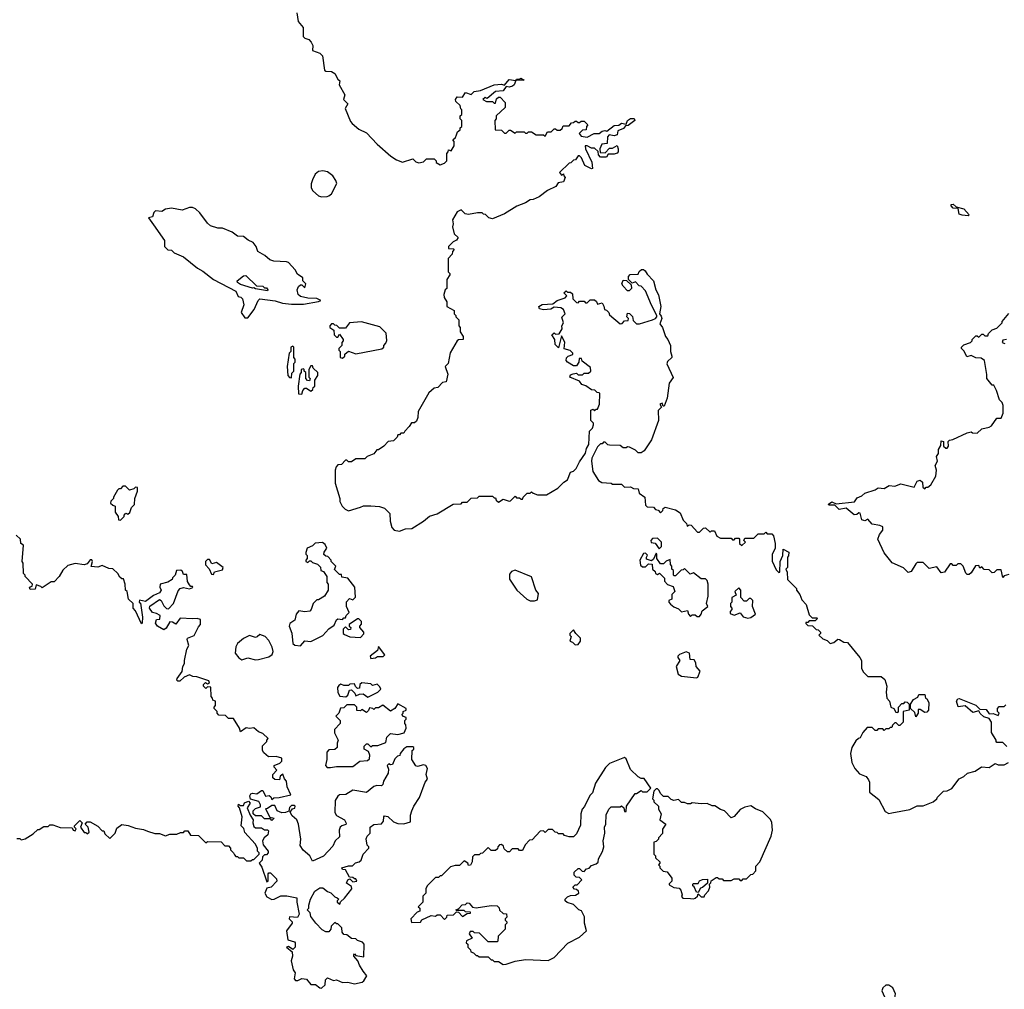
# Model space of a CAD drawing. Extents: x 2494118 to 2687960, y 757339 to 915227.
# Tile 338 of 364: x 2641434 to 2647995, y 891785 to 898246. Entities that reach past the tile are written whole.
import ezdxf

# ---------------------------------------------------------------- set-up
doc = ezdxf.new("R2010")
doc.units = 0

msp = doc.modelspace()

# ---------------------------------------------------------------- linework, layer by layer
at = {"layer": '0CON20XD'}
for points in [[(2643281.7, 898291.7), (2643290, 898235), (2643322.5, 898195), (2643322.5, 898135), (2643333.9, 898123.9), (2643360, 898115), (2643377, 898097), (2643387.5, 898075), (2643385, 898040), (2643435, 898022.5), (2643452.5, 898005), (2643465, 897910), (2643475, 897902.5), (2643511.7, 897901.7), (2643535, 897887.5), (2643555, 897850), (2643568.3, 897838.3), (2643563, 897813), (2643600, 897745), (2643592.5, 897715), (2643620, 897685), (2643602.5, 897655), (2643638.3, 897568.3), (2643650, 897555), (2643695, 897517.5), (2643745, 897492.5), (2643817, 897417), (2643907, 897337), (2643945, 897312.5), (2643985, 897297.5), (2644055, 897320), (2644075, 897300), (2644095, 897292.5), (2644125, 897300), (2644145, 897320), (2644195, 897320), (2644210, 897305), (2644210, 897295), (2644235, 897280), (2644265, 897290), (2644280, 897305), (2644280, 897355), (2644290, 897365), (2644291.7, 897378.3), (2644308.3, 897371.7), (2644330, 897405), (2644330, 897435), (2644320, 897445), (2644338.3, 897461.7), (2644345, 897480), (2644351.7, 897498.3), (2644368.3, 897511.7), (2644370, 897525), (2644380, 897535), (2644380, 897575), (2644370, 897585), (2644370, 897605), (2644380, 897615), (2644380, 897645), (2644373, 897653), (2644370, 897675), (2644341.2, 897701.2), (2644338.8, 897715), (2644348.8, 897731.2), (2644385, 897730), (2644405, 897760), (2644441.7, 897748.3), (2644463, 897767), (2644505, 897774.2), (2644595, 897811.2), (2644645, 897816.2), (2644665, 897810), (2644695, 897846.7), (2644740, 897840), (2644745, 897850), (2644765, 897850), (2644774, 897856), (2644795.8, 897844.2), (2644740, 897840), (2644728.3, 897811.7), (2644717.7, 897802.3), (2644695, 897796), (2644675, 897800), (2644655, 897772.5), (2644605, 897766.7), (2644548.3, 897721.7), (2644535, 897727.5), (2644520, 897715), (2644545, 897700), (2644585, 897700), (2644595, 897690), (2644605, 897690), (2644611.7, 897718.3), (2644625, 897730), (2644635, 897730), (2644670, 897695), (2644668.3, 897661.7), (2644610, 897605), (2644610, 897585), (2644600, 897575), (2644601.7, 897511.7), (2644645, 897510), (2644665, 897490), (2644675, 897490), (2644695, 897510), (2644705, 897510), (2644735, 897490), (2644745, 897500), (2644795, 897500), (2644805, 897490), (2644815, 897490), (2644825, 897500), (2644845, 897500), (2644875, 897480), (2644925, 897480), (2644935, 897470), (2644951.7, 897498.3), (2644975, 897500), (2644995, 897520), (2645005, 897520), (2645015, 897510), (2645035, 897510), (2645048.3, 897521.7), (2645055, 897540), (2645095, 897540), (2645111.7, 897558.3), (2645125, 897560), (2645135, 897570), (2645145, 897570), (2645155, 897560), (2645165, 897560), (2645175, 897570), (2645195, 897570), (2645220, 897545), (2645210, 897535), (2645208.3, 897511.7), (2645185, 897510), (2645161.7, 897488.3), (2645175, 897470), (2645215, 897462.5), (2645263, 897487), (2645295, 897487.5), (2645316.4, 897503.6), (2645333, 897507), (2645347.5, 897502.5), (2645395, 897541.2), (2645427, 897543), (2645445, 897556.2), (2645475, 897550), (2645483.3, 897575), (2645505, 897588.8), (2645528.8, 897588.8), (2645532.5, 897575), (2645488.3, 897541.7), (2645471.7, 897538.3), (2645458.3, 897521.7), (2645420, 897505), (2645415, 897480), (2645395, 897472.5), (2645361.7, 897478.3), (2645350, 897465), (2645348.3, 897421.7), (2645313, 897417), (2645300, 897385), (2645301.7, 897361.7), (2645335, 897360), (2645365, 897390), (2645385, 897390), (2645415, 897407.5), (2645422.5, 897385), (2645422.5, 897365), (2645415, 897357.5), (2645395, 897350), (2645355, 897350), (2645345, 897330), (2645305, 897330), (2645290, 897345), (2645288.3, 897368.3), (2645265, 897390), (2645245, 897390), (2645216, 897406), (2645202.5, 897405), (2645203.8, 897385), (2645246.4, 897296.4), (2645250, 897255), (2645245, 897252.5), (2645200, 897275), (2645177.5, 897325), (2645165, 897340), (2645155, 897340), (2645138.3, 897311.7), (2645125, 897310), (2645107, 897293), (2645095, 897290), (2645031.7, 897228.3), (2645045, 897210), (2645058.3, 897218.3), (2645060, 897205), (2645070, 897195), (2645057.5, 897165), (2645021.7, 897158.3), (2645007.5, 897135), (2644951.7, 897108.3), (2644895, 897066.7), (2644855, 897048.8), (2644835, 897046.7), (2644805, 897026.2), (2644746.4, 897003.6), (2644665, 896953.3), (2644585, 896920), (2644560, 896925), (2644538.3, 896948.3), (2644525, 896950), (2644515, 896960), (2644485, 896960), (2644425, 896947.5), (2644403.3, 896953.3), (2644375, 896980), (2644350, 896965), (2644318.3, 896911.7), (2644322.5, 896885), (2644317.5, 896865), (2644328.3, 896818.3), (2644356.7, 896795), (2644345, 896777.5), (2644323.6, 896766.4), (2644292.5, 896735), (2644291.7, 896721.7), (2644325, 896720), (2644330, 896715), (2644318.3, 896701.7), (2644317, 896683), (2644290, 896655), (2644290, 896565), (2644300, 896555), (2644300, 896545), (2644280, 896515), (2644280, 896455), (2644270, 896445), (2644260, 896415), (2644262.5, 896395), (2644280, 896365), (2644280, 896335), (2644328.3, 896308.3), (2644330, 896285), (2644340, 896275), (2644340, 896265), (2644360, 896245), (2644360, 896205), (2644370, 896195), (2644370, 896165), (2644390, 896135), (2644390, 896115), (2644358.3, 896111.7), (2644350, 896105), (2644303, 896027), (2644290, 895955), (2644270, 895935), (2644287.5, 895885), (2644277, 895833), (2644251.7, 895828.3), (2644220, 895795), (2644195, 895790), (2644160.7, 895759.3), (2644090, 895635), (2644087.5, 895595), (2644078.3, 895571.7), (2644065, 895560), (2644045, 895560), (2644030, 895535), (2644000, 895505), (2643995, 895490), (2643975, 895490), (2643965, 895480), (2643955, 895480), (2643950, 895465), (2643925, 895440), (2643890, 895435), (2643860, 895405), (2643825, 895380), (2643815, 895380), (2643795, 895352.5), (2643750, 895335), (2643735, 895320), (2643675, 895320), (2643645, 895300), (2643625, 895300), (2643615, 895310), (2643605, 895310), (2643578.3, 895281.7), (2643555, 895280), (2643543, 895267), (2643537.5, 895245), (2643537, 895157), (2643566.7, 895055), (2643567.5, 895035), (2643582.5, 895005), (2643603.9, 894983.9), (2643625, 894973.3), (2643705, 894997.5), (2643725, 895006.7), (2643775, 895007.5), (2643831.7, 895001.7), (2643865, 894990), (2643900, 894955), (2643902.5, 894905), (2643913, 894863), (2643930, 894845), (2643965, 894836.7), (2644005, 894853.3), (2644047.5, 894855), (2644125.8, 894904.2), (2644165, 894936.7), (2644215, 894952.5), (2644323, 895017), (2644375, 895020), (2644385, 895030), (2644415, 895030), (2644443, 895057), (2644485, 895060), (2644495, 895070), (2644585, 895070), (2644595, 895060), (2644605, 895060), (2644610, 895045), (2644625, 895030), (2644655, 895050), (2644695, 895037.5), (2644705, 895040), (2644735, 895070), (2644745, 895060), (2644765, 895060), (2644775, 895050), (2644785, 895050), (2644790, 895065), (2644815, 895090), (2644835, 895090), (2644845, 895100), (2644855, 895090), (2644885, 895080), (2644945, 895080), (2645020, 895125), (2645060, 895165), (2645085, 895180), (2645105, 895230), (2645125, 895237.5), (2645142.5, 895255), (2645165, 895300), (2645205, 895357.5), (2645211.3, 895388.7), (2645226.2, 895415), (2645230, 895505), (2645250, 895525), (2645257, 895547), (2645257, 895557), (2645240, 895575), (2645240, 895645), (2645255, 895650), (2645265, 895640), (2645275, 895650), (2645285, 895650), (2645297.5, 895685), (2645300, 895755), (2645295, 895760), (2645281.7, 895761.7), (2645267, 895777), (2645245, 895780), (2645207, 895807), (2645180, 895815), (2645165, 895837.5), (2645100, 895865), (2645105, 895880), (2645123, 895887), (2645145, 895890), (2645155, 895880), (2645185, 895880), (2645195, 895890), (2645225, 895890), (2645240, 895905), (2645238.3, 895928.3), (2645181.7, 895971.7), (2645178.3, 895988.3), (2645161.7, 895988.3)], [(2643445, 897066.7), (2643483, 897067), (2643495, 897072.5), (2643512.5, 897085), (2643547.5, 897155), (2643540, 897175), (2643520, 897205), (2643485, 897233.3), (2643455, 897240), (2643426.1, 897233.9), (2643403.9, 897216.1), (2643385, 897180), (2643377, 897153), (2643377.5, 897125), (2643387.5, 897105), (2643425, 897073.3), (2643445, 897066.7)], [(2642955, 896260), (2642997.5, 896315), (2643022.5, 896375), (2643035, 896386), (2643136.4, 896373.6), (2643185, 896356.7), (2643245, 896350), (2643325, 896351.2), (2643425, 896367.5), (2643440, 896375), (2643415, 896388.8), (2643355, 896391.2), (2643305, 896402.5), (2643290, 896415), (2643282.5, 896445), (2643291.7, 896468.3), (2643305, 896480), (2643315, 896480), (2643335, 896460), (2643340, 896485), (2643320, 896505), (2643320, 896525), (2643285, 896550), (2643269.3, 896579.3), (2643225, 896627.5), (2643213, 896633), (2643127, 896637), (2643100, 896645), (2643067.5, 896675), (2643020.7, 896700.7), (2643010, 896735), (2642990.7, 896760.7), (2642956.4, 896776.4), (2642925, 896802.5), (2642885, 896803.3), (2642850.7, 896830.7), (2642785, 896857.5), (2642755, 896856.7), (2642705, 896873.3), (2642685, 896890), (2642635, 896960), (2642605.8, 896985.8), (2642585, 896994), (2642565, 896994), (2642517.5, 896977.5), (2642445, 896990), (2642405, 896982.5), (2642381.7, 896968.3), (2642338.3, 896971.7), (2642328.3, 896961.7), (2642318.3, 896931.7), (2642292.5, 896925), (2642325, 896880), (2642400, 896775), (2642400, 896735), (2642421.7, 896711.7), (2642445, 896710), (2642463, 896693), (2642525, 896666), (2642619.4, 896589.4), (2642655, 896570), (2642725, 896515.8), (2642875, 896436.7), (2642890.7, 896400.7), (2642907, 896397), (2642920, 896385), (2642927.5, 896345), (2642910, 896295), (2642935, 896260), (2642955, 896260)], [(2647755, 896940), (2647715, 896942.5), (2647695, 896950), (2647688.3, 896988.3), (2647655, 896990), (2647640, 897005), (2647640, 897015), (2647655, 897017.5), (2647675, 897000), (2647726.1, 896986.1), (2647760, 896945), (2647755, 896940)], [(2645161.7, 895988.3), (2645160, 895965), (2645145, 895940), (2645125, 895940), (2645083.6, 895963.6), (2645076.7, 895975), (2645077.5, 895992.5), (2645090, 896005), (2645120, 896015), (2645120, 896025), (2645101.7, 896041.7), (2645061.7, 896051.7), (2645066.2, 896096.2), (2645045, 896140), (2645025, 896060), (2645001.7, 896081.7), (2645000, 896115), (2644980, 896145), (2644995, 896160), (2645005, 896150), (2645028.3, 896151.7), (2645050, 896185), (2645047.5, 896205), (2645057.5, 896225), (2645047, 896263), (2645070, 896285), (2645057.5, 896315), (2645040, 896325), (2644995, 896330), (2644973.3, 896316.7), (2644925, 896312), (2644898.8, 896318.8), (2644893.3, 896335), (2644915, 896349.2), (2644987, 896353), (2645016, 896374), (2645068.3, 896391.7), (2645080, 896405), (2645060, 896425), (2645075, 896440), (2645085, 896430), (2645105, 896430), (2645118.3, 896418.3), (2645120, 896385), (2645145, 896362.5), (2645155, 896360), (2645165, 896370), (2645195, 896370), (2645205, 896360), (2645215, 896360), (2645235, 896380), (2645265, 896380), (2645278.3, 896368.3), (2645285, 896350), (2645315, 896360), (2645327, 896337), (2645330, 896315), (2645345, 896310), (2645360, 896295), (2645365, 896280), (2645435, 896220), (2645448.3, 896221.7), (2645465, 896240), (2645488.3, 896241.7), (2645490, 896255), (2645480, 896265), (2645485, 896290), (2645498.3, 896288.3), (2645518.3, 896268.3), (2645521.7, 896241.7), (2645545, 896220), (2645565, 896220), (2645650, 896245), (2645670, 896255), (2645680, 896265), (2645680, 896275), (2645644.1, 896344.1), (2645605, 896440), (2645575, 896470), (2645561.7, 896471.7), (2645538.3, 896498.3), (2645515, 896490), (2645490, 896515), (2645490, 896535), (2645501.7, 896548.3), (2645555, 896550), (2645561.7, 896568.3), (2645578.3, 896581.7), (2645591.7, 896581.7), (2645603, 896573), (2645615, 896550), (2645657, 896507), (2645672.5, 896445), (2645691.7, 896411.7), (2645706.7, 896335), (2645697.5, 896285), (2645709.5, 896269.5), (2645712, 896255), (2645700.5, 896220.5), (2645717.5, 896195), (2645736.7, 896135), (2645753.3, 896115), (2645771.2, 896075), (2645770, 896035), (2645780, 896005), (2645780, 895995), (2645751.7, 895968.3), (2645747, 895953), (2645789.3, 895860.7), (2645762.5, 895825), (2645747.5, 895725), (2645728.3, 895671.7), (2645721.7, 895671.7), (2645715, 895690), (2645700, 895685), (2645710, 895665), (2645688.3, 895641.7), (2645690, 895575), (2645643.6, 895446.4), (2645596.4, 895373.6), (2645575, 895360), (2645555, 895360), (2645538.3, 895378.3), (2645497, 895397), (2645485, 895400), (2645475, 895392.5), (2645455, 895392.5), (2645435, 895407.5), (2645365, 895410), (2645353, 895413), (2645335, 895430), (2645325, 895430), (2645315, 895420), (2645305, 895420), (2645285, 895400), (2645246.7, 895325), (2645243.8, 895305), (2645252.5, 895235), (2645290, 895175), (2645313, 895163), (2645375, 895157.5), (2645385, 895150), (2645445, 895150), (2645465, 895130), (2645505, 895132.5), (2645525, 895122.5), (2645555, 895120), (2645561.7, 895091.7), (2645600, 895065), (2645605, 895010), (2645615, 895000), (2645658.3, 894998.3), (2645671.7, 894981.7), (2645688.3, 894978.3), (2645705, 894960), (2645720, 894975), (2645721.7, 894988.3), (2645735, 894997.5), (2645805, 894980), (2645835, 894960), (2645855, 894910), (2645878.3, 894888.3), (2645881.7, 894871.7), (2645895, 894880), (2645908.3, 894878.3), (2645951.7, 894831.7), (2645965, 894830), (2645991.7, 894858.3), (2646005, 894860), (2646035, 894830), (2646045, 894840), (2646065, 894840), (2646080, 894805), (2646105, 894790), (2646175, 894790), (2646185, 894780), (2646195, 894780), (2646205, 894790), (2646225, 894790), (2646230, 894785), (2646230, 894755), (2646245, 894742.5), (2646270, 894765), (2646260, 894775), (2646265, 894790), (2646325, 894790), (2646355, 894820), (2646395, 894820), (2646405, 894830), (2646415, 894820), (2646445, 894820), (2646457, 894807), (2646467.5, 894755), (2646467.5, 894725), (2646448.3, 894681.7), (2646448.3, 894638.3), (2646475, 894580), (2646491.7, 894561.7), (2646500, 894565), (2646502.5, 894635), (2646520, 894675), (2646521.7, 894718.3), (2646558.3, 894698.3), (2646557, 894673), (2646550, 894665), (2646550, 894595), (2646540, 894585), (2646547.5, 894565), (2646550, 894515), (2646610, 894455), (2646610, 894445), (2646632.5, 894415), (2646645, 894380), (2646675, 894350), (2646695, 894280), (2646715, 894260), (2646745, 894260), (2646750, 894255), (2646735, 894240), (2646695, 894240), (2646685, 894230), (2646671.7, 894228.3), (2646671.7, 894221.7), (2646685, 894210), (2646717, 894207), (2646741.7, 894181.7), (2646755, 894180), (2646770, 894165), (2646770, 894155), (2646760, 894145), (2646785, 894120), (2646815, 894110), (2646835, 894090), (2646860, 894095), (2646885, 894117.5), (2646896.7, 894116.7), (2646925, 894097.5), (2646950, 894095), (2647032.5, 893995), (2647042.5, 893975), (2647042.5, 893925), (2647055, 893900), (2647085, 893870), (2647175, 893870), (2647198.3, 893848.3), (2647212.5, 893805), (2647207.5, 893765), (2647212.5, 893725), (2647230, 893705), (2647240, 893665), (2647260, 893655), (2647271.7, 893631.7), (2647285, 893630), (2647290, 893635), (2647290, 893665), (2647311.7, 893688.3), (2647325, 893690), (2647335, 893700), (2647348.3, 893698.3), (2647360, 893685), (2647360, 893645), (2647320, 893635), (2647320, 893565), (2647298.3, 893541.7), (2647291.7, 893541.7), (2647275, 893560), (2647265, 893560), (2647250, 893545), (2647245, 893530), (2647235, 893530), (2647225, 893520), (2647205, 893520), (2647195, 893510), (2647185, 893520), (2647155, 893520), (2647145, 893510), (2647135, 893510), (2647115, 893530), (2647081.7, 893528.3), (2647052.5, 893495), (2647035, 893460), (2647023, 893457), (2647005, 893440), (2646980, 893395), (2646970, 893355), (2646980, 893295), (2647000, 893255), (2647031.2, 893221.2), (2647075, 893202.5), (2647090.7, 893180.7), (2647096.7, 893165), (2647097.7, 893097.7), (2647159.1, 893049.1), (2647200.5, 892970.5), (2647225, 892956.7), (2647245, 892961.2)], [(2643085, 896440), (2643005, 896453.3), (2642995, 896460), (2642985, 896457.5), (2642905, 896481.2), (2642886.7, 896495), (2642883, 896507), (2642925, 896540), (2642941.7, 896541.7), (2643011.7, 896471.7), (2643055, 896470), (2643065, 896460), (2643078.3, 896458.3), (2643087, 896447), (2643085, 896440)], [(2645495, 896440), (2645485, 896440), (2645455, 896470), (2645447.5, 896485), (2645455, 896510), (2645478.3, 896508.3), (2645508.3, 896478.3), (2645510, 896455), (2645495, 896440)], [(2648025, 894550), (2647995, 894540), (2647985, 894530), (2647975, 894580), (2647945, 894580), (2647928.3, 894561.7), (2647915, 894560), (2647895, 894580), (2647861.7, 894581.7), (2647845, 894600), (2647831.7, 894591.7), (2647825, 894610), (2647803.6, 894606.4), (2647775, 894560), (2647761.7, 894548.3), (2647748.3, 894548.3), (2647738.3, 894558.3), (2647720, 894605), (2647705, 894620), (2647685, 894620), (2647675, 894610), (2647655, 894610), (2647645, 894620), (2647635, 894620), (2647596.4, 894563.6), (2647575, 894560), (2647545, 894600), (2647495, 894590), (2647455, 894630), (2647415, 894630), (2647405, 894620), (2647375, 894570), (2647355, 894562.5), (2647323.6, 894593.6), (2647247, 894627), (2647193.9, 894693.9), (2647152.5, 894785), (2647162.5, 894815), (2647186.7, 894845), (2647186.4, 894866.4), (2647166.4, 894876.4), (2647115, 894883.3), (2647085, 894917.5), (2647065, 894907.5), (2647045, 894912.5), (2647035, 894957.5), (2647025, 894960), (2647011.7, 894948.3), (2646995, 894947.5), (2646941.7, 894991.7), (2646895, 894982.5), (2646865, 895010), (2646825, 895010), (2646822.5, 895017.5), (2646845, 895032.5), (2646875, 895020), (2646997, 895033), (2647015, 895060), (2647045, 895072.5), (2647065, 895090), (2647135, 895112.5), (2647155, 895127.5), (2647195, 895122.5), (2647228.3, 895141.7), (2647265, 895137.5), (2647305, 895153.3), (2647395, 895130), (2647415, 895170), (2647435, 895177.5), (2647450, 895165), (2647451.7, 895131.7), (2647465, 895120), (2647475, 895130), (2647485, 895130), (2647505, 895147.5), (2647538.8, 895205), (2647543.9, 895243.9), (2647533.3, 895275), (2647550, 895305), (2647542.5, 895335), (2647557.5, 895355), (2647557, 895383), (2647571.7, 895408.3), (2647575, 895440), (2647590, 895435), (2647590, 895405), (2647605, 895390), (2647615, 895390), (2647622.5, 895405), (2647620, 895435), (2647630, 895445), (2647651.7, 895448.3), (2647747, 895493), (2647775, 895500), (2647783, 895493), (2647815, 895490), (2647845, 895520), (2647895, 895530), (2647909.3, 895540.7), (2647945, 895590), (2647975, 895590), (2647987.5, 895625), (2647987.5, 895675), (2647980, 895695), (2647963, 895713), (2647943.3, 895775), (2647925, 895810), (2647915, 895810), (2647877.5, 895855), (2647879.3, 895880.7), (2647862.5, 895975), (2647841.7, 895991.7), (2647805, 895992.5), (2647775, 896007.5), (2647745, 896000), (2647727, 896037), (2647710, 896055), (2647710, 896065), (2647725, 896080), (2647770, 896095), (2647780, 896105), (2647780, 896115), (2647805, 896140), (2647815, 896140), (2647825, 896130), (2647845, 896150), (2647855, 896150), (2647865, 896140), (2647885, 896140), (2647890, 896155), (2647915, 896180), (2647945, 896190), (2647980, 896225), (2647980, 896235), (2648025, 896287.5)], [(2643585, 895990), (2643600, 896005), (2643601.7, 896018.3), (2643625, 896037.5), (2643675, 896020), (2643847, 896053), (2643860, 896065), (2643860, 896075), (2643875, 896090), (2643881.7, 896108.3), (2643877, 896157), (2643835, 896200), (2643711.7, 896231.7), (2643633, 896227), (2643605, 896190), (2643565, 896190), (2643548.3, 896208.3), (2643535, 896210), (2643525, 896220), (2643511.7, 896218.3), (2643500, 896205), (2643500, 896195), (2643528.3, 896178.3), (2643530, 896145), (2643545, 896130), (2643555, 896130), (2643565, 896150), (2643590, 896115), (2643590, 896105), (2643580, 896095), (2643580, 896075), (2643560, 896055), (2643560, 896045), (2643570, 896035), (2643570, 895995), (2643585, 895990)], [(2643245, 895860), (2643248.3, 895891.7), (2643260, 895905), (2643260, 895955), (2643270, 895965), (2643270, 895985), (2643260, 895995), (2643260, 896065), (2643255, 896070), (2643240, 896065), (2643240, 896035), (2643230, 896025), (2643217.5, 895935), (2643220, 895875), (2643231.7, 895861.7), (2643245, 895860)], [(2648010, 896115), (2647985, 896110), (2647980, 896095), (2647998.3, 896088.3)], [(2643315, 895750), (2643320, 895775), (2643335, 895790), (2643345, 895790), (2643375, 895770), (2643388.3, 895781.7), (2643390, 895795), (2643400, 895805), (2643400, 895845), (2643420, 895875), (2643420, 895895), (2643390, 895925), (2643385, 895940), (2643375, 895940), (2643360, 895915), (2643360, 895865), (2643370, 895855), (2643365, 895840), (2643351.7, 895841.7), (2643340, 895855), (2643340, 895895), (2643330, 895905), (2643330, 895915), (2643325, 895920), (2643310, 895915), (2643310, 895895), (2643300, 895885), (2643290, 895805), (2643293, 895753), (2643315, 895750)], [(2642105, 894910), (2642130, 894935), (2642130, 894945), (2642141.7, 894958.3), (2642155, 894950), (2642168.3, 894961.7), (2642180, 894995), (2642200, 895015), (2642202.5, 895055), (2642220, 895105), (2642218.3, 895128.3), (2642205, 895130), (2642195, 895120), (2642165, 895110), (2642138.3, 895138.3), (2642121.7, 895138.3), (2642105, 895120), (2642095, 895120), (2642085, 895110), (2642060, 895065), (2642060, 895055), (2642041.7, 895038.3), (2642040, 895025), (2642055, 895010), (2642070, 895005), (2642070, 894965), (2642090, 894935), (2642093, 894913), (2642105, 894910)], [(2643445, 891792.5), (2643470, 891815), (2643473, 891847), (2643485, 891860), (2643525, 891842.5), (2643545, 891847.5), (2643585, 891830), (2643621.7, 891831.7), (2643665, 891820), (2643717, 891833), (2643728.3, 891841.7), (2643747.5, 891875), (2643722.5, 891905), (2643697.5, 891945), (2643687.5, 891975), (2643660, 892005), (2643660, 892015), (2643665, 892020), (2643675, 892010), (2643728.3, 892001.7), (2643730, 892085), (2643718.3, 892098.3), (2643685, 892110), (2643675, 892120), (2643645, 892122.5), (2643615, 892146.7), (2643595, 892150), (2643582.5, 892165), (2643580, 892195), (2643555, 892220), (2643545, 892220), (2643535, 892230), (2643510, 892205), (2643507.5, 892185), (2643495, 892167.5), (2643475, 892167.5), (2643450.7, 892180.7), (2643406.7, 892225), (2643375, 892270), (2643370, 892295), (2643350, 892315), (2643360, 892325), (2643360, 892345), (2643372.5, 892385), (2643401.7, 892438.3), (2643435, 892460), (2643455, 892460), (2643485, 892437.5), (2643508.3, 892428.3), (2643535, 892400), (2643550, 892395), (2643560, 892385), (2643550, 892375), (2643550, 892365), (2643568.3, 892351.7), (2643571.7, 892368.3), (2643598.3, 892391.7), (2643647.5, 892455), (2643645, 892470), (2643613, 892493), (2643620, 892515), (2643635, 892520), (2643655, 892500), (2643680, 892505), (2643675, 892520), (2643665, 892520), (2643655, 892530), (2643631.7, 892531.7), (2643605, 892580), (2643585, 892582.5), (2643580, 892595), (2643625, 892607.5), (2643651.7, 892608.3), (2643671.7, 892628.3), (2643697, 892633), (2643710, 892645), (2643722.5, 892685), (2643760, 892725), (2643760, 892735), (2643750, 892745), (2643743.3, 892786.7), (2643750, 892805), (2643770, 892825), (2643770, 892865), (2643795, 892882.5), (2643845, 892887.5), (2643857.5, 892905), (2643860, 892935), (2643865, 892940), (2643886.7, 892936.7), (2643925, 892900), (2643955, 892890), (2643995, 892887.5), (2644038.3, 892901.7), (2644037.5, 892945), (2644047.5, 892975), (2644060, 893005), (2644097.7, 893062.3), (2644136.7, 893165), (2644152.5, 893185), (2644143.8, 893215), (2644152.5, 893255), (2644140, 893275), (2644125, 893280), (2644085, 893270), (2644073.6, 893273.6), (2644047.5, 893315), (2644050, 893375), (2644060, 893385), (2644060, 893395), (2644055, 893400), (2644015, 893400), (2643993.6, 893386.4), (2643970, 893355), (2643968.3, 893341.7), (2643951.7, 893338.3), (2643935, 893320), (2643918.3, 893281.7), (2643905, 893280), (2643895, 893287.5), (2643883, 893277), (2643891.7, 893251.7), (2643890, 893225), (2643858.3, 893171.7), (2643855, 893150), (2643845, 893140), (2643815, 893142.5), (2643795, 893136.7), (2643745, 893096.7), (2643655, 893112.5), (2643607.3, 893082.7), (2643565, 893080), (2643555, 893072.5), (2643537, 893043), (2643533.6, 892963.6), (2643545, 892942.5), (2643597.5, 892915), (2643609.3, 892890.7), (2643606.7, 892883.3), (2643580, 892875), (2643570, 892865), (2643563.3, 892845), (2643565, 892800), (2643537.5, 892775), (2643520.5, 892739.5), (2643457.7, 892672.3), (2643385, 892637.5), (2643366.7, 892675), (2643322.3, 892712.3), (2643303.6, 892743.6), (2643306.7, 892785), (2643291.2, 892885), (2643280, 892915), (2643250.7, 892940.7), (2643237.5, 892965), (2643251.7, 892988.3), (2643268.3, 892991.7), (2643270, 893005), (2643265, 893010), (2643245, 893010), (2643233, 892997), (2643228.3, 892971.7), (2643205, 892963.3), (2643181.7, 892961.7), (2643150, 892975), (2643135, 893010), (2643115, 893010), (2643085, 892990), (2643071.7, 892988.3), (2643101.7, 892931.7), (2643130, 892925), (2643115, 892910), (2643105, 892920), (2643065, 892920), (2643045, 892940), (2643005, 892940), (2642990, 892955), (2642990, 892975), (2643005, 892990), (2643038.3, 893001.7), (2643040, 893015), (2643026.7, 893036.7), (2642971.7, 893051.7), (2642967.5, 893075), (2642975, 893087.5), (2642985, 893092.5), (2643015, 893087.5), (2643045, 893110), (2643055, 893110), (2643071.7, 893071.7), (2643097, 893077), (2643108.3, 893068.3), (2643115, 893050), (2643128.3, 893061.7), (2643163, 893063), (2643240, 893080), (2643217.5, 893135), (2643211.7, 893171.7), (2643198.3, 893188.3), (2643188.3, 893218.3), (2643170, 893205), (2643165, 893180), (2643135, 893182.5), (2643120, 893195), (2643120, 893215), (2643147.5, 893245), (2643130, 893265), (2643130, 893275), (2643168.3, 893291.7), (2643180, 893305), (2643180, 893325), (2643143, 893337), (2643093, 893333), (2643060.7, 893360.7), (2643052.5, 893375), (2643053, 893407), (2643080, 893435), (2643080, 893445), (2643090, 893455), (2643055, 893490), (2643025, 893500), (2642995, 893527.5), (2642965, 893522.5), (2642943, 893527), (2642905, 893500), (2642900, 893525), (2642858.3, 893588.3), (2642825, 893590), (2642805, 893610), (2642761.7, 893611.7), (2642750, 893625), (2642750, 893635), (2642730, 893655), (2642730, 893665), (2642740, 893675), (2642740, 893705), (2642721.7, 893711.7), (2642720, 893725), (2642710, 893735), (2642708.3, 893798.3), (2642685, 893800), (2642675, 893790), (2642660, 893805), (2642660, 893815), (2642671.7, 893828.3), (2642685, 893820), (2642700, 893825), (2642695, 893840), (2642615, 893866.7), (2642588.3, 893868.3), (2642565, 893880), (2642530, 893865), (2642501.7, 893838.3), (2642488.3, 893838.3), (2642482.5, 893845), (2642483.3, 893855), (2642517.7, 893902.3), (2642521.4, 893935), (2642532.9, 893955), (2642531.4, 893975), (2642548.3, 894051.7), (2642561.2, 894075), (2642550, 894115), (2642552.5, 894125), (2642598, 894142), (2642625, 894200), (2642640, 894215), (2642638.3, 894248.3), (2642616.7, 894256.7), (2642585, 894252.5), (2642503, 894257), (2642475, 894217.5), (2642451.7, 894231.7), (2642435, 894232.5), (2642409.3, 894190.7), (2642395, 894180), (2642353.6, 894203.6), (2642340, 894225), (2642345, 894250), (2642368.3, 894251.7), (2642370, 894275), (2642345, 894290), (2642320, 894295), (2642300, 894325), (2642301.7, 894338.3), (2642365, 894382.5), (2642377.5, 894375), (2642395, 894340), (2642411.7, 894321.7), (2642425, 894320), (2642460, 894355), (2642490.5, 894439.5), (2642503.6, 894456.4), (2642525, 894462.5), (2642565, 894452.5), (2642588.3, 894461.7), (2642585, 894470), (2642575, 894470), (2642565, 894480), (2642553, 894503), (2642548.3, 894548.3), (2642525, 894550), (2642518.3, 894568.3), (2642507.5, 894577.5), (2642480, 894575), (2642470, 894545), (2642453, 894527), (2642450, 894515), (2642421.7, 894498.3), (2642370, 894485), (2642367.5, 894465), (2642376.7, 894445), (2642365, 894427.5), (2642325, 894410), (2642271.7, 894368.3), (2642233, 894377), (2642230, 894365), (2642238.3, 894358.3), (2642252.5, 894265), (2642250, 894225), (2642245, 894220), (2642207, 894307), (2642190, 894325), (2642190, 894355), (2642160, 894385), (2642150, 894435), (2642140, 894445), (2642137.5, 894485), (2642125, 894520), (2642115, 894520), (2642100.7, 894530.7), (2642087.5, 894555), (2642055, 894587.5), (2642028.3, 894588.3), (2641985, 894610), (2641955, 894597.5), (2641911.7, 894601.7), (2641920, 894635), (2641915, 894647.5), (2641905, 894647.5), (2641885, 894620), (2641865, 894612.5), (2641805, 894622.5), (2641755, 894610), (2641721.7, 894578.3), (2641697.5, 894535), (2641665, 894500), (2641645, 894500), (2641585, 894460), (2641575, 894470), (2641545, 894480), (2641538.3, 894451.7), (2641505, 894450), (2641500, 894465), (2641518.3, 894471.7), (2641520, 894485), (2641470, 894535), (2641470, 894545), (2641460, 894555), (2641457.5, 894625), (2641450, 894635), (2641460, 894745), (2641442.5, 894755), (2641440, 894785), (2641411.7, 894811.7)], [(2643305, 894072.5), (2643335, 894107.5), (2643375, 894102.5), (2643455, 894142.5), (2643495, 894187.5), (2643529.3, 894210.7), (2643545, 894247.5), (2643555, 894252.5), (2643585, 894250), (2643595, 894260), (2643605, 894260), (2643610, 894275), (2643630, 894295), (2643612.5, 894335), (2643613, 894367), (2643631.7, 894388.3), (2643655, 894380), (2643671.7, 894398.3), (2643667.5, 894465), (2643620, 894525), (2643581.7, 894531.7), (2643578.3, 894548.3), (2643565, 894550), (2643531.7, 894581.7), (2643540, 894605), (2643510, 894635), (2643510, 894645), (2643488.3, 894668.3), (2643475, 894670), (2643461.7, 894681.7), (2643463, 894697), (2643480, 894725), (2643469.3, 894749.3), (2643451.7, 894761.7), (2643403, 894757), (2643385, 894740), (2643350, 894725), (2643340, 894695), (2643340, 894685), (2643350, 894675), (2643350, 894655), (2643340, 894645), (2643340, 894635), (2643355, 894630), (2643365, 894640), (2643375, 894640), (2643385, 894630), (2643418.3, 894618.3), (2643438.3, 894598.3), (2643440, 894575), (2643458.3, 894568.3), (2643480, 894535), (2643480, 894495), (2643490, 894485), (2643490, 894445), (2643466.4, 894403.6), (2643425, 894380), (2643415, 894380), (2643390, 894355), (2643377.5, 894315), (2643367.5, 894305), (2643335, 894300), (2643294.3, 894305.7), (2643276.2, 894285), (2643266.7, 894245), (2643235, 894222.5), (2643230, 894205), (2643248.3, 894158.3), (2643255, 894090), (2643268.3, 894078.3), (2643305, 894072.5)], [(2645695, 894720), (2645710, 894735), (2645710, 894765), (2645685, 894790), (2645651.7, 894788.3), (2645640, 894775), (2645641.7, 894761.7), (2645668.3, 894758.3), (2645695, 894720)], [(2645948.3, 894268.3), (2645965, 894270), (2645975.9, 894284.1), (2645982.3, 894307.7), (2646020, 894335), (2646010, 894355), (2646022.5, 894405), (2646022.5, 894485), (2646015, 894510), (2646005, 894520), (2645975, 894520), (2645925, 894560), (2645901.7, 894551.7), (2645865, 894590), (2645855, 894580), (2645841.7, 894578.3), (2645805, 894540), (2645795, 894540), (2645790, 894545), (2645790, 894575), (2645780, 894585), (2645780, 894605), (2645770, 894615), (2645768.3, 894648.3), (2645741.7, 894638.3), (2645725, 894620), (2645705, 894620), (2645680, 894655), (2645680, 894685), (2645675, 894690), (2645658.3, 894651.7), (2645645, 894640), (2645611.7, 894651.7), (2645610, 894665), (2645618.3, 894678.3), (2645605, 894690), (2645591.7, 894688.3), (2645567.5, 894645), (2645571.7, 894611.7), (2645585, 894600), (2645605, 894600), (2645625, 894620), (2645648.3, 894618.3), (2645650, 894585), (2645668.3, 894568.3), (2645670, 894555), (2645685, 894550), (2645698.3, 894558.3), (2645730, 894525), (2645730, 894505), (2645751.7, 894481.7), (2645788.3, 894468.3), (2645800, 894435), (2645780, 894415), (2645780, 894385), (2645760, 894375), (2645760, 894365), (2645771.7, 894351.7), (2645793, 894333), (2645825, 894320), (2645845, 894300), (2645885, 894310), (2645890, 894285), (2645905, 894270), (2645915, 894280), (2645935, 894280), (2645948.3, 894268.3)], [(2642725, 894550), (2642733, 894567), (2642785, 894580), (2642790, 894595), (2642745, 894630), (2642715, 894620), (2642698.3, 894648.3), (2642685, 894650), (2642672.5, 894635), (2642673, 894613), (2642697, 894587), (2642711.7, 894551.7), (2642725, 894550)], [(2644865, 894372.5), (2644885, 894380), (2644891.7, 894421.7), (2644873.3, 894445), (2644845, 894532.5), (2644735, 894576.7), (2644710.7, 894569.3), (2644698.3, 894551.7), (2644698.3, 894518.3), (2644747.5, 894445), (2644812.5, 894385), (2644835, 894372.5), (2644865, 894372.5)], [(2646285, 894257.5), (2646305, 894263.3), (2646336.7, 894285), (2646317.5, 894335), (2646320, 894375), (2646305, 894390), (2646295, 894390), (2646278.3, 894371.7), (2646261.7, 894371.7), (2646240, 894395), (2646240, 894445), (2646225, 894460), (2646200, 894435), (2646208.3, 894411.7), (2646180, 894395), (2646180, 894365), (2646170, 894355), (2646170, 894335), (2646180, 894325), (2646180, 894315), (2646168.3, 894301.7), (2646168.3, 894288.3), (2646195, 894277.5), (2646235, 894292.5), (2646255, 894267.5), (2646285, 894257.5)], [(2643705, 894130), (2643727, 894153), (2643727.5, 894165), (2643700, 894195), (2643700, 894205), (2643711.7, 894218.3), (2643712.5, 894235), (2643695, 894252.5), (2643685, 894252.5), (2643630, 894215), (2643630, 894205), (2643640, 894195), (2643638.3, 894181.7), (2643625, 894180), (2643605, 894200), (2643590, 894185), (2643590, 894155), (2643598.3, 894148.3), (2643635, 894132.5), (2643705, 894130)], [(2643005, 893980), (2643025, 893982.5), (2643095, 894000), (2643117.5, 894015), (2643122.5, 894035), (2643117.5, 894065), (2643095, 894110), (2643070, 894135), (2643035, 894150), (2643017, 894133), (2643005, 894130), (2642965, 894142.5), (2642925, 894122.5), (2642885, 894090), (2642873.6, 894066.4), (2642870, 894025), (2642893.6, 893993.6), (2642915, 893980), (2642955, 893992.5), (2643005, 893980)], [(2645135, 894080), (2645155, 894082.5), (2645170, 894105), (2645170, 894125), (2645140, 894155), (2645125, 894180), (2645100, 894155), (2645100, 894145), (2645110, 894135), (2645100, 894105), (2645118.3, 894098.3), (2645135, 894080)], [(2643775, 893990), (2643805, 893992.5), (2643818.3, 894001.7), (2643857, 894003), (2643867, 894013), (2643825, 894070), (2643818.3, 894041.7), (2643770, 894005), (2643775, 893990)], [(2645945, 893860), (2645952.5, 893865), (2645967.5, 893905), (2645941.2, 893935), (2645939.3, 893959.3), (2645929.3, 893979.3), (2645901.7, 893981.7), (2645897.5, 894025), (2645875, 894032.5), (2645830, 894015), (2645820, 894005), (2645820, 893995), (2645832.5, 893975), (2645807.5, 893935), (2645822.5, 893885), (2645845, 893872.5), (2645945, 893860)], [(2643755, 893732.5), (2643820, 893765), (2643840, 893785), (2643835, 893800), (2643817, 893817), (2643785, 893810), (2643775, 893820), (2643715, 893827.5), (2643700, 893815), (2643698.3, 893791.7), (2643685, 893790), (2643671.7, 893801.7), (2643665, 893820), (2643635, 893817.5), (2643625, 893810), (2643595, 893810), (2643575, 893817.5), (2643560.7, 893809.3), (2643552.5, 893795), (2643553.6, 893763.6), (2643568.3, 893738.3), (2643607, 893733), (2643620, 893745), (2643631.7, 893778.3), (2643645, 893780), (2643668.3, 893758.3), (2643675, 893740), (2643698.3, 893751.7), (2643723, 893753), (2643755, 893732.5)], [(2647405, 893600), (2647398.3, 893628.3), (2647370, 893655), (2647370, 893685), (2647390, 893715), (2647418.3, 893731.7), (2647425, 893750), (2647465, 893750), (2647470, 893725), (2647479.3, 893719.3), (2647492.5, 893695), (2647490, 893645), (2647478.3, 893631.7), (2647465, 893630), (2647435, 893650), (2647421.7, 893648.3), (2647420, 893625), (2647405, 893600)], [(2648011.7, 893401.7), (2647985, 893430), (2647945, 893430), (2647940, 893435), (2647940, 893445), (2647910, 893495), (2647910, 893565), (2647895, 893590), (2647859.5, 893599.5), (2647833.6, 893623.6), (2647825, 893640), (2647785, 893628.8), (2647735, 893673.3), (2647687.5, 893667.5), (2647677.5, 893705), (2647685, 893720), (2647695, 893722.5), (2647805, 893677.5), (2647832.5, 893652.5), (2647875, 893650), (2647895, 893620), (2647921.7, 893621.7), (2647955, 893610), (2647960, 893625), (2647950, 893635), (2647950, 893655), (2647961.7, 893668.3), (2647995, 893670), (2648005, 893680)], [(2643483, 893263), (2643505, 893263.3), (2643545, 893270), (2643655, 893270), (2643700, 893305), (2643751.7, 893308.3), (2643765, 893320), (2643766.7, 893345), (2643758.3, 893368.3), (2643730, 893385), (2643730, 893405), (2643745, 893420), (2643755, 893420), (2643775, 893400), (2643785, 893410), (2643821.7, 893408.3), (2643875, 893430), (2643880, 893465), (2643905, 893490), (2643955, 893482.5), (2643996.4, 893493.6), (2644010, 893525), (2644007, 893547), (2644000, 893555), (2644000, 893575), (2644010, 893585), (2644010, 893595), (2643991.7, 893601.7), (2643980, 893615), (2643990, 893625), (2643990, 893635), (2644010, 893645), (2644010, 893655), (2643955, 893687.5), (2643933, 893657), (2643905, 893637.5), (2643855, 893677.5), (2643825, 893660), (2643805, 893660), (2643795, 893650), (2643787, 893657), (2643765, 893660), (2643758.3, 893641.7), (2643745, 893630), (2643715, 893650), (2643705, 893640), (2643681.7, 893641.7), (2643680, 893665), (2643665, 893680), (2643615, 893680), (2643595, 893660), (2643571.7, 893658.3), (2643560, 893625), (2643540, 893605), (2643570, 893575), (2643570, 893555), (2643532.5, 893515), (2643533, 893493), (2643557.5, 893445), (2643550, 893425), (2643550, 893395), (2643535, 893382.5), (2643495, 893380), (2643480, 893365), (2643480, 893315), (2643472.5, 893275), (2643483, 893263)], [(2644655, 891950), (2644675, 891952.5), (2644735, 891972.5), (2644805, 891982.5), (2644955, 891977.5), (2644995, 891997.5), (2645087, 892093), (2645165, 892132.5), (2645210, 892175), (2645197.5, 892225), (2645197, 892267), (2645176.7, 892306.7), (2645160, 892315), (2645125, 892350), (2645083, 892363), (2645070, 892375), (2645070, 892385), (2645085, 892400), (2645105, 892410), (2645137, 892413), (2645160, 892425), (2645158.3, 892438.3), (2645145, 892450), (2645131.7, 892451.7), (2645120, 892465), (2645135, 892480), (2645148.3, 892481.7), (2645180, 892515), (2645165, 892530), (2645141.7, 892531.7), (2645130, 892545), (2645130, 892565), (2645155, 892590), (2645165, 892590), (2645181.7, 892571.7), (2645195, 892570), (2645211.7, 892588.3), (2645228.3, 892591.7), (2645245, 892610), (2645275, 892620), (2645288.3, 892631.7), (2645290, 892655), (2645317, 892703), (2645327.5, 892735), (2645322.5, 892775), (2645332.5, 892825), (2645330, 892865), (2645340, 892885), (2645343, 892947), (2645360, 892985), (2645375, 893000), (2645435, 893000), (2645445, 893007.5), (2645460, 892995), (2645465, 892970), (2645475, 892970), (2645477.5, 893005), (2645535, 893090), (2645545, 893090), (2645575, 893110), (2645585, 893100), (2645615, 893100), (2645640, 893125), (2645595, 893190), (2645575, 893190), (2645555, 893200), (2645505, 893250), (2645475, 893320), (2645465, 893330), (2645365, 893290), (2645337, 893263), (2645271.7, 893158.3), (2645250, 893095), (2645233, 893077), (2645197, 893003), (2645182.5, 892985), (2645172.5, 892955), (2645171.7, 892878.3), (2645145, 892820), (2645125, 892800), (2645095, 892800), (2645065, 892810), (2645055, 892820), (2645025, 892820), (2645015, 892830), (2645001.7, 892831.7), (2644985, 892850), (2644955, 892850), (2644935, 892830), (2644925, 892840), (2644901.7, 892838.3), (2644848.3, 892781.7), (2644831.7, 892778.3), (2644801.7, 892748.3), (2644785, 892710), (2644765, 892710), (2644755, 892720), (2644715, 892720), (2644698.3, 892701.7), (2644685, 892700), (2644661.7, 892721.7), (2644658.3, 892738.3), (2644645, 892750), (2644631.7, 892748.3), (2644620, 892735), (2644618.3, 892721.7), (2644605, 892710), (2644575, 892710), (2644555, 892730), (2644518.3, 892691.7), (2644505, 892690), (2644495, 892680), (2644465, 892680), (2644451.7, 892668.3), (2644450, 892635), (2644438.3, 892611.7), (2644425, 892610), (2644420, 892625), (2644395, 892640), (2644365, 892610), (2644335, 892610), (2644305, 892600), (2644245, 892540), (2644235, 892540), (2644225, 892530), (2644205, 892530), (2644150, 892475), (2644140, 892455), (2644140, 892425), (2644120, 892405), (2644120, 892365), (2644090, 892335), (2644100, 892325), (2644100, 892305), (2644081.7, 892298.3), (2644040, 892255), (2644045, 892230), (2644105, 892232.5), (2644115, 892247.5), (2644175, 892277.5), (2644205, 892272.5), (2644215, 892280), (2644235, 892280), (2644265, 892250), (2644280, 892265), (2644281.7, 892278.3), (2644325, 892280), (2644345, 892300), (2644358.3, 892298.3), (2644385, 892270), (2644415, 892290), (2644438.3, 892291.7), (2644438.3, 892298.3), (2644405, 892300), (2644395, 892310), (2644345, 892310), (2644340, 892315), (2644358.3, 892321.7), (2644381.7, 892348.3), (2644405, 892350), (2644415, 892360), (2644428.3, 892358.3), (2644451.7, 892331.7), (2644475, 892327.5), (2644575, 892342.5), (2644615, 892340), (2644628.3, 892328.3), (2644631.7, 892311.7), (2644655, 892290), (2644678.3, 892288.3), (2644680, 892265), (2644670, 892255), (2644670, 892245), (2644680, 892235), (2644680, 892225), (2644670, 892215), (2644670, 892185), (2644621.7, 892138.3), (2644620, 892105), (2644615, 892100), (2644555, 892100), (2644498.3, 892158.3), (2644465, 892160), (2644455, 892170), (2644435, 892170), (2644430, 892155), (2644450, 892125), (2644411.7, 892108.3), (2644410, 892095), (2644420, 892085), (2644420, 892065), (2644438.3, 892048.3), (2644440, 892035), (2644458.3, 892028.3), (2644475, 892010), (2644485, 892010), (2644495, 892000), (2644555, 892000), (2644575, 891980), (2644585, 891980), (2644595, 891970), (2644625, 891970), (2644655, 891950)], [(2647245, 892961.2), (2647365, 892982.5), (2647415, 893007.5), (2647455, 893007.5), (2647520, 893035), (2647546.4, 893053.6), (2647550, 893065), (2647590, 893105), (2647615, 893107.5), (2647645, 893122.5), (2647695, 893187.5), (2647725, 893202.5), (2647750, 893225), (2647801.7, 893238.3), (2647843, 893267), (2647895, 893262.5), (2647935, 893290), (2647955, 893280), (2647995, 893280), (2648023, 893297)], [(2645925, 892386.7), (2645935, 892392.5), (2645950, 892405), (2645955, 892420), (2645975, 892400), (2645995, 892400), (2646000, 892415), (2646025, 892440), (2646032.5, 892465), (2646030, 892485), (2646040, 892495), (2646041.7, 892508.3), (2646075, 892530), (2646085, 892530), (2646095, 892520), (2646115, 892520), (2646125, 892510), (2646175, 892510), (2646195, 892520), (2646225, 892520), (2646235, 892510), (2646245, 892510), (2646255, 892520), (2646278.3, 892521.7), (2646305, 892550), (2646318.3, 892551.7), (2646340, 892575), (2646340, 892605), (2646367, 892633), (2646442.5, 892805), (2646450, 892845), (2646447, 892897), (2646436.4, 892916.4), (2646385, 892967.5), (2646336.4, 892986.4), (2646306.4, 893006.4), (2646265, 892997.5), (2646235, 892983.3), (2646195, 892936.7), (2646175, 892927.5), (2646130, 892975), (2646105, 892982.5), (2646067, 893007), (2646048.3, 893008.3), (2646015, 893022.5), (2645975, 893020), (2645915, 893027.5), (2645905, 893020), (2645885, 893020), (2645865, 893030), (2645845, 893030), (2645825, 893050), (2645793, 893043), (2645775, 893050), (2645755, 893070), (2645725, 893070), (2645705, 893090), (2645695, 893110), (2645685, 893120), (2645675, 893120), (2645660, 893105), (2645650, 893055), (2645660, 893045), (2645660, 893035), (2645690, 893005), (2645690, 892985), (2645707.5, 892955), (2645700, 892915), (2645740, 892885), (2645718.3, 892851.7), (2645717, 892823), (2645690, 892795), (2645690, 892785), (2645675, 892770), (2645660, 892765), (2645660, 892685), (2645670, 892675), (2645671.7, 892661.7), (2645700, 892635), (2645700, 892625), (2645690, 892615), (2645700, 892605), (2645700, 892595), (2645723, 892573), (2645748.3, 892568.3), (2645780, 892525), (2645780, 892505), (2645761.7, 892488.3), (2645761.7, 892481.7), (2645793, 892463), (2645828.3, 892458.3), (2645840, 892445), (2645847.5, 892415), (2645843, 892403), (2645853, 892393), (2645905, 892390), (2645925, 892386.7)], [(2641415, 892790), (2641435, 892790), (2641445, 892780), (2641471.7, 892788.3), (2641525, 892820), (2641555, 892850), (2641565, 892850), (2641595, 892870), (2641625, 892870), (2641635, 892880), (2641655, 892880), (2641705, 892862.5), (2641785, 892860), (2641790, 892845), (2641805, 892840), (2641810, 892855), (2641800, 892865), (2641800, 892875), (2641835, 892910), (2641850, 892895), (2641840, 892865), (2641865, 892830), (2641875, 892830), (2641885, 892820), (2641898.3, 892831.7), (2641890, 892865), (2641870, 892885), (2641885, 892900), (2641905, 892900), (2641955, 892872.5), (2641985, 892840), (2641995, 892840), (2642001.7, 892821.7), (2642035, 892790), (2642070, 892825), (2642080.6, 892859.4), (2642115, 892883.3), (2642157, 892877), (2642205, 892857.5), (2642259.3, 892849.3), (2642285, 892837.5), (2642335, 892823.3), (2642365, 892822.5), (2642405, 892807.5), (2642435, 892817.5), (2642481.7, 892818.3), (2642505, 892830), (2642525, 892830), (2642535, 892840), (2642555, 892840), (2642571.7, 892811.7), (2642625, 892810), (2642675, 892760), (2642685, 892770), (2642777, 892767), (2642801.7, 892741.7), (2642825, 892740), (2642840, 892725), (2642840, 892715), (2642860, 892695), (2642865, 892680), (2642875, 892670), (2642885, 892670), (2642895, 892660), (2642925, 892660), (2642945, 892640), (2642975, 892640), (2642985, 892650), (2642995, 892650), (2643030, 892685), (2643030, 892695), (2643020, 892705), (2643020, 892725), (2643002.5, 892755), (2642935, 892830), (2642927, 892857), (2642910, 892875), (2642917.5, 892935), (2642900, 892995), (2642890, 893005), (2642891.7, 893018.3), (2642905, 893010), (2642925, 893010), (2642931.7, 893028.3), (2642958.3, 893038.3), (2642970, 893025), (2642950, 892995), (2642970, 892945), (2642990, 892915), (2642987.5, 892895), (2642995, 892870), (2643005, 892860), (2643045, 892860), (2643065, 892847.5), (2643085, 892847.5), (2643091.7, 892841.7), (2643087.5, 892815), (2643062.5, 892795), (2643052.5, 892775), (2643056.4, 892746.4), (2643090, 892705), (2643090, 892695), (2643078.3, 892681.7), (2643065, 892680), (2643051.7, 892668.3), (2643050, 892645), (2643030, 892625), (2643048.8, 892598.8), (2643081.7, 892501.7), (2643090, 892505), (2643090, 892555), (2643095, 892560), (2643105, 892560), (2643145, 892520), (2643147.5, 892505), (2643110, 892465), (2643081.7, 892458.3), (2643066.7, 892425), (2643080.5, 892400.5), (2643115, 892383.3), (2643130, 892385), (2643175, 892407.5), (2643215, 892407.5), (2643280, 892395), (2643280, 892365), (2643297.5, 892285), (2643285, 892262.5), (2643231.7, 892268.3), (2643230, 892255), (2643250, 892235), (2643250, 892225), (2643212.5, 892175), (2643220, 892115), (2643265, 892100), (2643270, 892095), (2643270, 892065), (2643255, 892050), (2643225, 892070), (2643212.5, 892065), (2643250, 892035), (2643252.5, 892005), (2643242.5, 891975), (2643257.5, 891915), (2643270, 891895), (2643262.5, 891855), (2643273, 891843), (2643286.7, 891843.3), (2643315, 891857.5), (2643345, 891852.5), (2643375, 891817.5), (2643405, 891817.5), (2643433.8, 891793.8), (2643445, 891792.5)], [(2645955, 892430), (2645943, 892433), (2645928.3, 892468.3), (2645920, 892475), (2645920, 892485), (2645925, 892490), (2645955, 892490), (2645963.3, 892506.7), (2645983.6, 892516.4), (2646018.3, 892518.3), (2646018.3, 892491.7), (2645985, 892462.5), (2645971.7, 892458.3), (2645955, 892430)], [(2647225, 891682.5), (2647245, 891693.8), (2647263.8, 891715), (2647270, 891755), (2647252.5, 891795), (2647225, 891813.3), (2647205, 891813.3), (2647186.2, 891795), (2647180, 891775), (2647196.2, 891735), (2647205, 891690), (2647225, 891682.5)]]:
    msp.add_lwpolyline(points, dxfattribs=at)

doc.saveas('drawing.dxf')
